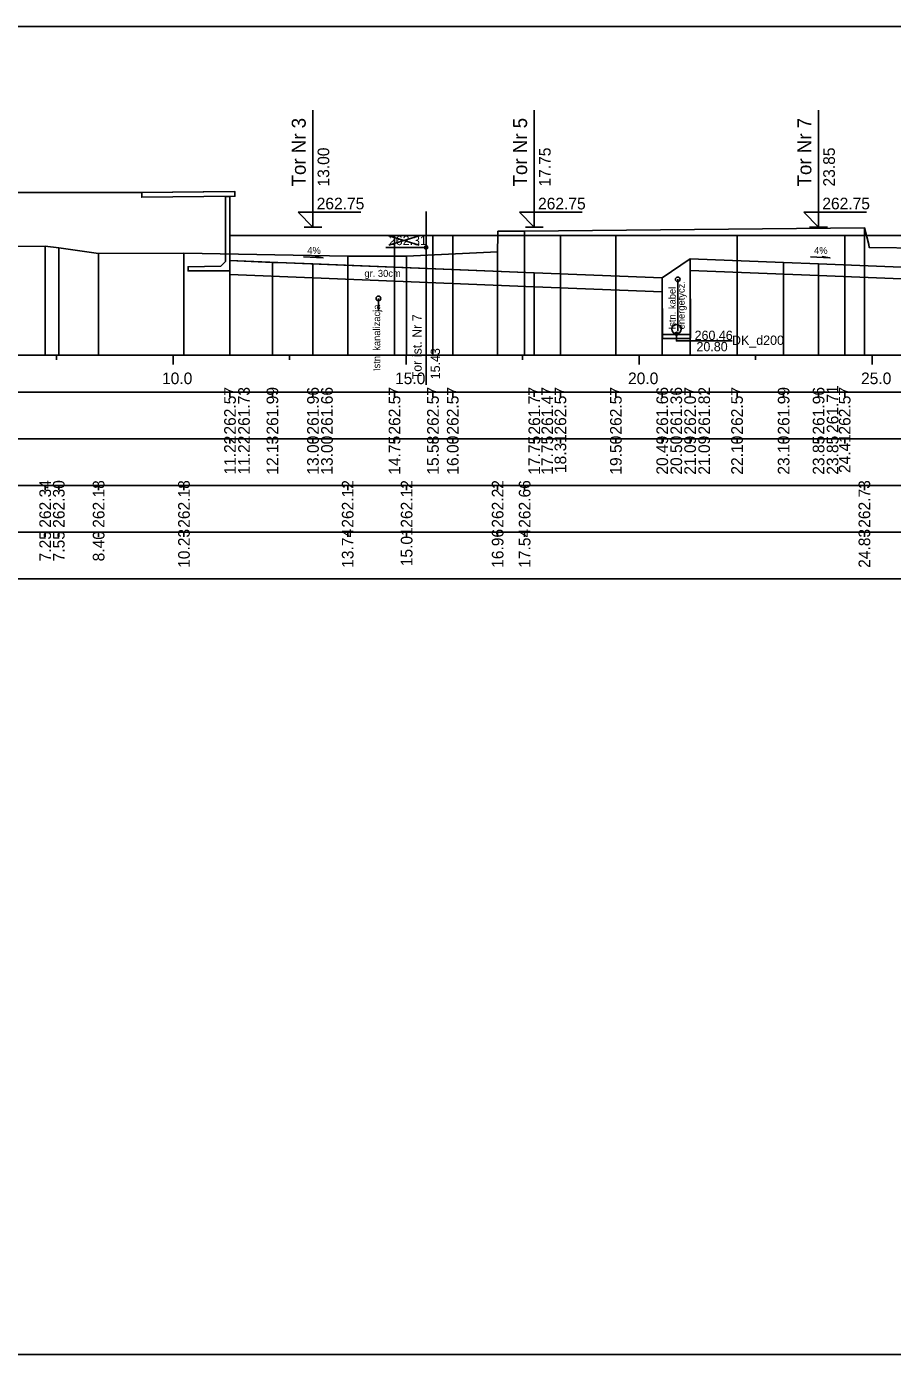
# Model space of a CAD drawing. Extents: x 6516023 to 6560129, y 5513077 to 5529206.
# Drawn here: x 6519022.27 to 6519040.85, y 5514451.16 to 5514479.66 of the extents above; entities that cross this region are included whole.
import ezdxf

# ---------------------------------------------------------------- set-up
doc = ezdxf.new("R2010")
doc.units = 0
for name, color, linetype in [('IR_default', 7, 'Continuous'), ('TOR_PRZEK_P-kable', 7, 'Continuous'), ('TOR_PRZEK_P-komponent', 7, 'Continuous'), ('TOR_PRZEK_P-odwodnienie', 7, 'Continuous'), ('TOR_PRZEK_P-opisy', 7, 'Continuous'), ('TOR_PRZEK_P-perony+elementy', 7, 'Continuous'), ('TOR_PRZEK_P-tabelka istniejace', 7, 'Continuous'), ('TOR_PRZEK_P-tabelka projektowane', 7, 'Continuous'), ('TOR_PRZEK_P-teren istniejacy', 7, 'Continuous'), ('TOR_PRZEK_P-tory istniejace', 7, 'Continuous'), ('TOR_PRZEK_P-tory projektowane', 7, 'Continuous'), ('TOR_PRZEK_P-uklad odniesienia', 7, 'Continuous'), ('TOR_PRZEK_P-warstwa ochronna I', 7, 'Continuous'), ('TOR_PRZEK_P-warstwa ochronna II', 7, 'Continuous'), ('TOR_RAMKI-ramka+tabelka 1', 7, 'Continuous')]:
    doc.layers.add(name, color=color, linetype=linetype)

msp = doc.modelspace()

# ---------------------------------------------------------------- linework, layer by layer
at = {"layer": 'IR_default'}
for points in [[(6519017.088, 5514476.113), (6519018.408, 5514476.1), (6519019.088, 5514476.093), (6519022.817, 5514476.093), (6519024.738, 5514476.093), (6519026.058, 5514476.106), (6519026.738, 5514476.113)], [(6519026.633, 5514475.173), (6519030.163, 5514475.173), (6519030.988, 5514475.173), (6519031.413, 5514475.172), (6519033.723, 5514475.172), (6519034.913, 5514475.172), (6519036.629, 5514475.173), (6519037.513, 5514475.173), (6519039.823, 5514475.173), (6519041.013, 5514475.173), (6519041.871, 5514475.173), (6519042.313, 5514475.173), (6519044.623, 5514475.173), (6519045.813, 5514475.173), (6519046.286, 5514474.857), (6519047.205, 5514474.245), (6519047.327, 5514474.24), (6519047.563, 5514474.231), (6519047.591, 5514474.231), (6519049.264, 5514474.259)]]:
    msp.add_lwpolyline(points, dxfattribs=at)
at = {"layer": 'TOR_PRZEK_P-kable'}
for p, q in [((6519036.241, 5514474.231), (6519036.241, 5514473.121)), ((6519029.818, 5514473.82), (6519029.818, 5514473.55))]:
    msp.add_line(p, q, dxfattribs=at)
for centre in [(6519036.241, 5514474.231), (6519029.818, 5514473.82)]:
    msp.add_circle(centre, 0.05, dxfattribs=at)
at = {"layer": 'TOR_PRZEK_P-komponent'}
msp.add_lwpolyline([(6519026.633, 5514474.634), (6519026.633, 5514475.173), (6519030.163, 5514475.173), (6519031.413, 5514475.172), (6519034.913, 5514475.172), (6519037.513, 5514475.173), (6519041.013, 5514475.173), (6519042.313, 5514475.173), (6519045.813, 5514475.173), (6519047.205, 5514474.245), (6519044.063, 5514474.371), (6519039.263, 5514474.563), (6519038.513, 5514474.593), (6519036.507, 5514474.673), (6519035.908, 5514474.263), (6519033.163, 5514474.373), (6519027.663, 5514474.593), (6519026.633, 5514474.634)], dxfattribs=at)
at = {"layer": 'TOR_PRZEK_P-odwodnienie'}
for p, q in [((6519036.512, 5514472.965), (6519036.507, 5514474.673)), ((6519035.912, 5514472.963), (6519035.908, 5514474.263)), ((6519036.512, 5514473.044), (6519035.912, 5514473.044)), ((6519036.512, 5514472.964), (6519035.912, 5514472.964))]:
    msp.add_line(p, q, dxfattribs=at)
msp.add_lwpolyline([(6519036.212, 5514473.064), (6519036.212, 5514472.91), (6519037.41, 5514472.91)], dxfattribs=at)
for centre, radius in [((6519036.212, 5514473.164), 0.1), ((6519036.212, 5514473.064), 0.03)]:
    msp.add_circle(centre, radius, dxfattribs=at)
at = {"layer": 'TOR_PRZEK_P-opisy'}
for points in [[(6519028.212, 5514474.711), (6519028.63, 5514474.692), (6519028.462, 5514474.72)], [(6519039.087, 5514474.711), (6519039.505, 5514474.692), (6519039.337, 5514474.72)]]:
    msp.add_lwpolyline(points, dxfattribs=at)
at = {"layer": 'TOR_PRZEK_P-perony+elementy'}
msp.add_lwpolyline([(6519017.193, 5514475.173), (6519017.193, 5514476.012), (6519017.088, 5514476.013), (6519017.088, 5514476.113), (6519019.088, 5514476.093), (6519022.817, 5514476.093), (6519024.738, 5514476.093), (6519026.738, 5514476.113), (6519026.738, 5514476.013), (6519026.633, 5514476.012), (6519026.633, 5514475.173)], dxfattribs=at)
for points in [[(6519024.738, 5514476.093), (6519026.738, 5514476.113), (6519026.738, 5514476.013), (6519024.738, 5514475.992)], [(6519026.533, 5514474.612), (6519026.533, 5514476.011), (6519026.633, 5514476.012), (6519026.633, 5514474.412), (6519025.733, 5514474.412), (6519025.733, 5514474.502), (6519026.433, 5514474.513)]]:
    msp.add_lwpolyline(points, close=True, dxfattribs=at)
at = {"layer": 'TOR_PRZEK_P-tabelka istniejace'}
for p, q in [((6519022.667, 5514469.706), (6519022.667, 5514469.806)), ((6519022.959, 5514469.706), (6519022.959, 5514469.806)), ((6519023.814, 5514469.706), (6519023.814, 5514469.806)), ((6519025.645, 5514469.706), (6519025.645, 5514469.806)), ((6519029.158, 5514469.706), (6519029.158, 5514469.806)), ((6519030.423, 5514469.706), (6519030.423, 5514469.806)), ((6519032.376, 5514469.706), (6519032.376, 5514469.806)), ((6519032.955, 5514469.706), (6519032.955, 5514469.806)), ((6519040.246, 5514469.706), (6519040.246, 5514469.806)), ((6518964.163, 5514468.806), (6519057.963, 5514468.806)), ((6519022.667, 5514468.706), (6519022.667, 5514468.806)), ((6519022.959, 5514468.706), (6519022.959, 5514468.806)), ((6519023.814, 5514468.706), (6519023.814, 5514468.806)), ((6519025.645, 5514468.706), (6519025.645, 5514468.806)), ((6519029.158, 5514468.706), (6519029.158, 5514468.806)), ((6519030.423, 5514468.706), (6519030.423, 5514468.806)), ((6519032.376, 5514468.706), (6519032.376, 5514468.806)), ((6519032.955, 5514468.706), (6519032.955, 5514468.806)), ((6519040.246, 5514468.706), (6519040.246, 5514468.806))]:
    msp.add_line(p, q, dxfattribs=at)
for points in [[(6519032.955, 5514475.263), (6519032.955, 5514472.806), (6519032.955, 5514472.676), (6519032.955, 5514472.606)], [(6519040.246, 5514475.338), (6519040.246, 5514472.806), (6519040.246, 5514472.676), (6519040.246, 5514472.606)], [(6519022.667, 5514474.946), (6519022.667, 5514472.806), (6519022.667, 5514472.676), (6519022.667, 5514472.606)], [(6519022.959, 5514474.91), (6519022.959, 5514472.806), (6519022.959, 5514472.676), (6519022.959, 5514472.606)], [(6519023.814, 5514474.787), (6519023.814, 5514472.806), (6519023.814, 5514472.676), (6519023.814, 5514472.606)], [(6519025.645, 5514474.79), (6519025.645, 5514472.806), (6519025.645, 5514472.676), (6519025.645, 5514472.606)], [(6519029.158, 5514474.725), (6519029.158, 5514472.806), (6519029.158, 5514472.676), (6519029.158, 5514472.606)], [(6519030.423, 5514474.725), (6519030.423, 5514472.806), (6519030.423, 5514472.676), (6519030.423, 5514472.606)], [(6519032.376, 5514474.823), (6519032.376, 5514472.806), (6519032.376, 5514472.676), (6519032.376, 5514472.606)]]:
    msp.add_lwpolyline(points, dxfattribs=at)
msp.add_lwpolyline([(6518964.163, 5514469.806), (6518964.163, 5514467.806), (6519057.963, 5514467.806), (6519057.963, 5514469.806)], close=True, dxfattribs=at)
at = {"layer": 'TOR_PRZEK_P-tabelka projektowane'}
for p, q in [((6519026.633, 5514471.706), (6519026.633, 5514471.806)), ((6519026.633, 5514471.706), (6519026.633, 5514471.806)), ((6519027.544, 5514471.706), (6519027.544, 5514471.806)), ((6519028.413, 5514471.706), (6519028.413, 5514471.806)), ((6519028.413, 5514471.706), (6519028.413, 5514471.806)), ((6519030.163, 5514471.706), (6519030.163, 5514471.806)), ((6519030.988, 5514471.706), (6519030.988, 5514471.806)), ((6519031.413, 5514471.706), (6519031.413, 5514471.806)), ((6519033.163, 5514471.706), (6519033.163, 5514471.806)), ((6519033.163, 5514471.706), (6519033.163, 5514471.806)), ((6519033.723, 5514471.706), (6519033.723, 5514471.806)), ((6519034.913, 5514471.706), (6519034.913, 5514471.806)), ((6519035.908, 5514471.706), (6519035.908, 5514471.806)), ((6519035.909, 5514471.706), (6519035.909, 5514471.806)), ((6519036.507, 5514471.706), (6519036.507, 5514471.806)), ((6519036.508, 5514471.706), (6519036.508, 5514471.806)), ((6519037.513, 5514471.706), (6519037.513, 5514471.806)), ((6519038.513, 5514471.706), (6519038.513, 5514471.806)), ((6519039.263, 5514471.706), (6519039.263, 5514471.806)), ((6519039.263, 5514471.706), (6519039.263, 5514471.806)), ((6519039.823, 5514471.706), (6519039.823, 5514471.806)), ((6518964.163, 5514470.806), (6519057.963, 5514470.806)), ((6519026.633, 5514470.706), (6519026.633, 5514470.806)), ((6519026.633, 5514470.706), (6519026.633, 5514470.806)), ((6519027.544, 5514470.706), (6519027.544, 5514470.806)), ((6519028.413, 5514470.706), (6519028.413, 5514470.806)), ((6519028.413, 5514470.706), (6519028.413, 5514470.806)), ((6519030.163, 5514470.706), (6519030.163, 5514470.806)), ((6519030.988, 5514470.706), (6519030.988, 5514470.806)), ((6519031.413, 5514470.706), (6519031.413, 5514470.806)), ((6519033.163, 5514470.706), (6519033.163, 5514470.806)), ((6519033.163, 5514470.706), (6519033.163, 5514470.806)), ((6519033.723, 5514470.706), (6519033.723, 5514470.806)), ((6519034.913, 5514470.706), (6519034.913, 5514470.806)), ((6519035.908, 5514470.706), (6519035.908, 5514470.806)), ((6519035.909, 5514470.706), (6519035.909, 5514470.806)), ((6519036.507, 5514470.706), (6519036.507, 5514470.806)), ((6519036.508, 5514470.706), (6519036.508, 5514470.806)), ((6519037.513, 5514470.706), (6519037.513, 5514470.806)), ((6519038.513, 5514470.706), (6519038.513, 5514470.806)), ((6519039.263, 5514470.706), (6519039.263, 5514470.806)), ((6519039.263, 5514470.706), (6519039.263, 5514470.806)), ((6519039.823, 5514470.706), (6519039.823, 5514470.806))]:
    msp.add_line(p, q, dxfattribs=at)
for points in [[(6519026.633, 5514475.173), (6519026.633, 5514472.806), (6519026.633, 5514472.676), (6519026.633, 5514472.606)], [(6519030.163, 5514475.173), (6519030.163, 5514472.806), (6519030.163, 5514472.676), (6519030.163, 5514472.606)], [(6519030.988, 5514475.173), (6519030.988, 5514472.806), (6519030.988, 5514472.676), (6519030.988, 5514472.606)], [(6519031.413, 5514475.172), (6519031.413, 5514472.806), (6519031.413, 5514472.676), (6519031.413, 5514472.606)], [(6519033.723, 5514475.172), (6519033.723, 5514472.806), (6519033.723, 5514472.676), (6519033.723, 5514472.606)], [(6519034.913, 5514475.172), (6519034.913, 5514472.806), (6519034.913, 5514472.676), (6519034.913, 5514472.606)], [(6519037.513, 5514475.173), (6519037.513, 5514472.806), (6519037.513, 5514472.676), (6519037.513, 5514472.606)], [(6519039.823, 5514475.173), (6519039.823, 5514472.806), (6519039.823, 5514472.676), (6519039.823, 5514472.606)], [(6519027.544, 5514474.593), (6519027.544, 5514472.806), (6519027.544, 5514472.676), (6519027.544, 5514472.606)], [(6519028.413, 5514474.563), (6519028.413, 5514472.806), (6519028.413, 5514472.676), (6519028.413, 5514472.606)], [(6519036.507, 5514474.673), (6519036.507, 5514472.806), (6519036.507, 5514472.676), (6519036.507, 5514472.606)], [(6519036.508, 5514474.423), (6519036.508, 5514472.806), (6519036.508, 5514472.676), (6519036.508, 5514472.606)], [(6519038.513, 5514474.593), (6519038.513, 5514472.806), (6519038.513, 5514472.676), (6519038.513, 5514472.606)], [(6519039.263, 5514474.563), (6519039.263, 5514472.806), (6519039.263, 5514472.676), (6519039.263, 5514472.606)], [(6519026.633, 5514474.334), (6519026.633, 5514472.806), (6519026.633, 5514472.676), (6519026.633, 5514472.606)], [(6519028.413, 5514474.263), (6519028.413, 5514472.806), (6519028.413, 5514472.676), (6519028.413, 5514472.606)], [(6519033.163, 5514474.373), (6519033.163, 5514472.806), (6519033.163, 5514472.676), (6519033.163, 5514472.606)], [(6519035.908, 5514474.263), (6519035.908, 5514472.806), (6519035.908, 5514472.676), (6519035.908, 5514472.606)], [(6519039.263, 5514474.313), (6519039.263, 5514472.806), (6519039.263, 5514472.676), (6519039.263, 5514472.606)], [(6519033.163, 5514474.073), (6519033.163, 5514472.806), (6519033.163, 5514472.676), (6519033.163, 5514472.606)], [(6519035.909, 5514473.963), (6519035.909, 5514472.806), (6519035.909, 5514472.676), (6519035.909, 5514472.606)]]:
    msp.add_lwpolyline(points, dxfattribs=at)
msp.add_lwpolyline([(6518964.163, 5514471.806), (6518964.163, 5514469.806), (6519057.963, 5514469.806), (6519057.963, 5514471.806)], close=True, dxfattribs=at)
at = {"layer": 'TOR_PRZEK_P-teren istniejacy'}
msp.add_lwpolyline([(6519021.868, 5514474.935), (6519022.667, 5514474.946), (6519022.959, 5514474.91), (6519023.814, 5514474.787), (6519025.645, 5514474.79), (6519029.158, 5514474.725), (6519030.423, 5514474.725), (6519032.376, 5514474.823), (6519032.38, 5514475.17), (6519032.382, 5514475.262), (6519032.955, 5514475.263), (6519040.246, 5514475.338), (6519040.342, 5514474.976), (6519040.349, 5514474.912), (6519041.527, 5514474.903)], dxfattribs=at)
at = {"layer": 'TOR_PRZEK_P-tory istniejace'}
for p, q in [((6519030.84, 5514475.69), (6519030.84, 5514471.97)), ((6519030.04, 5514474.962), (6519030.692, 5514475.165)), ((6519030.04, 5514475.165), (6519030.692, 5514474.962)), ((6519030.84, 5514474.915), (6519029.974, 5514474.915))]:
    msp.add_line(p, q, dxfattribs=at)
msp.add_circle((6519030.84, 5514474.915), 0.035, dxfattribs=at)
at = {"layer": 'TOR_PRZEK_P-tory projektowane'}
for p, q in [((6519028.413, 5514476.23), (6519028.413, 5514477.863)), ((6519033.163, 5514476.23), (6519033.163, 5514477.862)), ((6519039.263, 5514476.23), (6519039.263, 5514477.862)), ((6519028.413, 5514476.23), (6519028.413, 5514475.353)), ((6519033.163, 5514476.23), (6519033.163, 5514475.352)), ((6519039.263, 5514476.23), (6519039.263, 5514475.353)), ((6519028.413, 5514475.353), (6519028.094, 5514475.672)), ((6519028.094, 5514475.672), (6519029.438, 5514475.672)), ((6519033.163, 5514475.352), (6519032.844, 5514475.672)), ((6519032.844, 5514475.672), (6519034.188, 5514475.672)), ((6519039.263, 5514475.353), (6519038.944, 5514475.672)), ((6519038.944, 5514475.672), (6519040.288, 5514475.672)), ((6519028.221, 5514475.353), (6519028.605, 5514475.353)), ((6519032.971, 5514475.352), (6519033.355, 5514475.352)), ((6519039.071, 5514475.353), (6519039.455, 5514475.353))]:
    msp.add_line(p, q, dxfattribs=at)
at = {"layer": 'TOR_PRZEK_P-uklad odniesienia'}
for p, q in [((6518967.963, 5514472.606), (6519057.963, 5514472.606)), ((6519022.913, 5514472.506), (6519022.913, 5514472.606)), ((6519025.413, 5514472.406), (6519025.413, 5514472.606)), ((6519027.913, 5514472.506), (6519027.913, 5514472.606)), ((6519030.413, 5514472.406), (6519030.413, 5514472.606)), ((6519032.913, 5514472.506), (6519032.913, 5514472.606)), ((6519035.413, 5514472.406), (6519035.413, 5514472.606)), ((6519037.913, 5514472.506), (6519037.913, 5514472.606)), ((6519040.413, 5514472.406), (6519040.413, 5514472.606))]:
    msp.add_line(p, q, dxfattribs=at)
at = {"layer": 'TOR_PRZEK_P-warstwa ochronna I'}
for points in [[(6519026.633, 5514474.512), (6519026.633, 5514474.334), (6519028.413, 5514474.263), (6519033.163, 5514474.073), (6519035.909, 5514473.963)], [(6519036.508, 5514474.423), (6519039.263, 5514474.313), (6519044.063, 5514474.121), (6519046.991, 5514474.004)]]:
    msp.add_lwpolyline(points, dxfattribs=at)
at = {"layer": 'TOR_PRZEK_P-warstwa ochronna II'}
msp.add_lwpolyline([(6519026.633, 5514474.634), (6519026.633, 5514474.634), (6519027.544, 5514474.593), (6519027.663, 5514474.593), (6519028.413, 5514474.563), (6519033.163, 5514474.373), (6519035.908, 5514474.263), (6519036.507, 5514474.673), (6519038.513, 5514474.593), (6519039.263, 5514474.563), (6519044.063, 5514474.371), (6519047.563, 5514474.231), (6519049.264, 5514474.259)], dxfattribs=at)
at = {"layer": 'TOR_RAMKI-ramka+tabelka 1'}
msp.add_lwpolyline([(6518814.513, 5514479.656), (6519062.013, 5514479.656), (6519062.013, 5514451.156), (6518814.513, 5514451.156)], close=True, dxfattribs=at)

# ---------------------------------------------------------------- texts
at = {"layer": 'TOR_PRZEK_P-kable'}
for s, p in [('energetycz.', (6519036.39, 5514473.157)), ('Istn. kabel', (6519036.196, 5514473.157)), ('Istn. kanalizacja', (6519029.856, 5514472.263))]:
    msp.add_text(s, height=0.14999, rotation=90.0511, dxfattribs=at).set_placement(p)
at = {"layer": 'TOR_PRZEK_P-odwodnienie'}
for s, p in [('260.46', (6519036.603, 5514472.929)), ('DK_d200', (6519037.405, 5514472.824)), ('20.80', (6519036.643, 5514472.687))]:
    msp.add_text(s, height=0.2, rotation=360, dxfattribs=at).set_placement(p)
at = {"layer": 'TOR_PRZEK_P-opisy'}
for p in [(6519028.291, 5514474.777), (6519039.166, 5514474.777)]:
    msp.add_text('4%', height=0.15, rotation=359.8485, dxfattribs=at).set_placement(p)
at = {"layer": 'TOR_PRZEK_P-tabelka istniejace'}
for s, p in [('262.34', (6519022.792, 5514468.899)), ('262.30', (6519023.084, 5514468.898)), ('262.18', (6519023.939, 5514468.898)), ('262.18', (6519025.77, 5514468.898)), ('262.12', (6519029.283, 5514468.9)), ('262.12', (6519030.548, 5514468.9)), ('262.22', (6519032.501, 5514468.9)), ('262.66', (6519033.08, 5514468.898)), ('262.73', (6519040.371, 5514468.898)), ('7.25', (6519022.792, 5514468.177)), ('7.55', (6519023.084, 5514468.177)), ('8.40', (6519023.939, 5514468.178)), ('10.23', (6519025.77, 5514468.038)), ('13.74', (6519029.283, 5514468.039)), ('15.01', (6519030.548, 5514468.073)), ('16.96', (6519032.501, 5514468.038)), ('17.54', (6519033.08, 5514468.039)), ('24.83', (6519040.371, 5514468.038))]:
    msp.add_text(s, height=0.25, rotation=90, dxfattribs=at).set_placement(p)
at = {"layer": 'TOR_PRZEK_P-tabelka projektowane'}
for s, p in [('262.57', (6519026.758, 5514470.898)), ('261.73', (6519027.058, 5514470.898)), ('261.99', (6519027.669, 5514470.898)), ('261.96', (6519028.538, 5514470.898)), ('261.66', (6519028.838, 5514470.898)), ('262.57', (6519030.288, 5514470.898)), ('262.57', (6519031.113, 5514470.898)), ('262.57', (6519031.538, 5514470.898)), ('261.77', (6519033.288, 5514470.898)), ('261.47', (6519033.566, 5514470.898)), ('262.57', (6519033.848, 5514470.898)), ('262.57', (6519035.038, 5514470.898)), ('261.66', (6519036.033, 5514470.898)), ('261.36', (6519036.334, 5514470.898)), ('262.07', (6519036.632, 5514470.898)), ('261.82', (6519036.933, 5514470.9)), ('262.57', (6519037.638, 5514470.898)), ('261.99', (6519038.638, 5514470.898)), ('261.96', (6519039.388, 5514470.898)), ('261.71', (6519039.688, 5514470.933)), ('262.57', (6519039.948, 5514470.898)), ('11.22', (6519026.758, 5514470.04)), ('11.22', (6519027.058, 5514470.04)), ('12.13', (6519027.669, 5514470.038)), ('13.00', (6519028.538, 5514470.038)), ('13.00', (6519028.838, 5514470.038)), ('14.75', (6519030.288, 5514470.037)), ('15.58', (6519031.113, 5514470.038)), ('16.00', (6519031.538, 5514470.038)), ('17.75', (6519033.288, 5514470.037)), ('17.75', (6519033.566, 5514470.037)), ('18.31', (6519033.848, 5514470.073)), ('19.50', (6519035.038, 5514470.038)), ('20.49', (6519036.033, 5514470.038)), ('20.50', (6519036.334, 5514470.038)), ('21.09', (6519036.632, 5514470.038)), ('21.09', (6519036.933, 5514470.038)), ('22.10', (6519037.638, 5514470.038)), ('23.10', (6519038.638, 5514470.038)), ('23.85', (6519039.388, 5514470.037)), ('23.85', (6519039.688, 5514470.037)), ('24.41', (6519039.948, 5514470.073))]:
    msp.add_text(s, height=0.25, rotation=90, dxfattribs=at).set_placement(p)
at = {"layer": 'TOR_PRZEK_P-tory istniejace'}
msp.add_text('262.31', height=0.2, dxfattribs=at).set_placement((6519030.04, 5514474.965))
for s, rotation, p in [('Tor ist. Nr 7', 90.0511, (6519030.746, 5514472.084)), ('15.43', 90, (6519031.14, 5514472.085))]:
    msp.add_text(s, height=0.2, rotation=rotation, dxfattribs=at).set_placement(p)
at = {"layer": 'TOR_PRZEK_P-tory projektowane'}
for s, height, p in [('Tor Nr 3', 0.3, (6519028.258, 5514476.224)), ('Tor Nr 5', 0.3, (6519033.008, 5514476.224)), ('Tor Nr 7', 0.3, (6519039.108, 5514476.224)), ('13.00', 0.25, (6519028.763, 5514476.223)), ('17.75', 0.25, (6519033.513, 5514476.222)), ('23.85', 0.25, (6519039.613, 5514476.223))]:
    msp.add_text(s, height=height, rotation=90, dxfattribs=at).set_placement(p)
for p in [(6519028.493, 5514475.733), (6519033.243, 5514475.732), (6519039.343, 5514475.733)]:
    msp.add_text('262.75', height=0.25, dxfattribs=at).set_placement(p)
at = {"layer": 'TOR_PRZEK_P-uklad odniesienia'}
for s, p in [('10.0', (6519025.174, 5514471.981)), ('15.0', (6519030.174, 5514471.981)), ('20.0', (6519035.174, 5514471.981)), ('25.0', (6519040.174, 5514471.981))]:
    msp.add_text(s, height=0.25, dxfattribs=at).set_placement(p)
at = {"layer": 'TOR_PRZEK_P-warstwa ochronna I'}
msp.add_text('gr. 30cm', height=0.15, dxfattribs=at).set_placement((6519029.517, 5514474.284))

doc.saveas('drawing.dxf')
